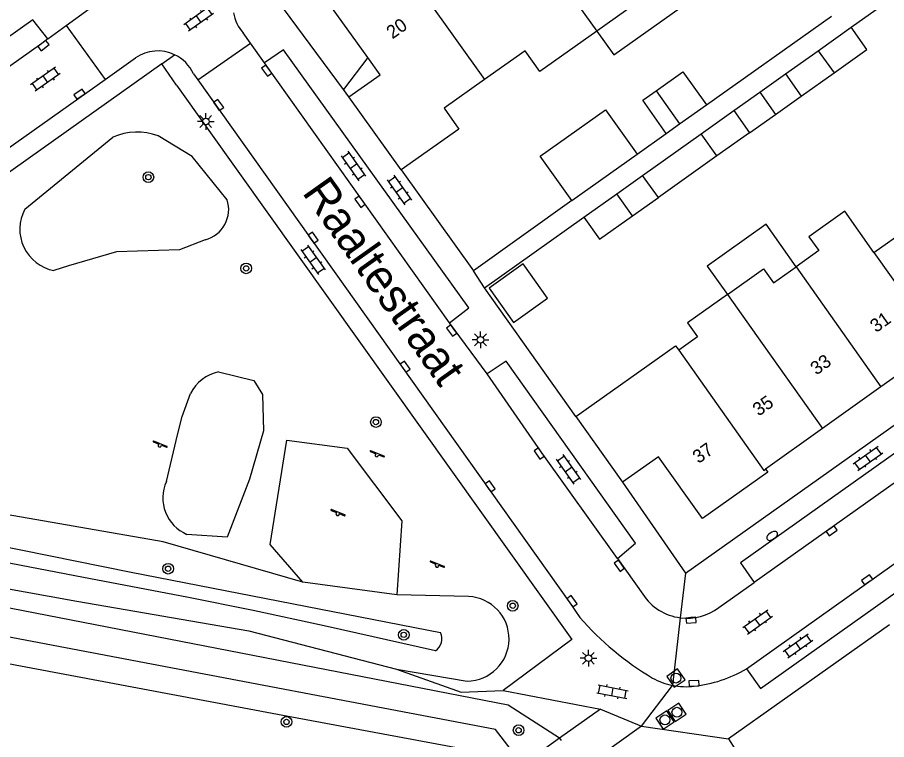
# Model space of a CAD drawing. Extents: x 124000 to 128010, y 398999 to 403000.
# Drawn here: x 126814 to 126879.3, y 399717.7 to 399772 of the extents above; entities that cross this region are included whole.
import ezdxf

# ---------------------------------------------------------------- set-up
doc = ezdxf.new("R2010")
doc.units = 0
for name, color, linetype in [('gg-afsc-erfafscheiding', 7, 'Continuous'), ('gg-afsc-hekwerk', 7, 'Continuous'), ('gg-afsc-muur', 7, 'Continuous'), ('gg-anno-huisnummerreeks BGT', 7, 'Continuous'), ('gg-anno-openbare ruimte label', 7, 'Continuous'), ('gg-bbg-gedigitaliseerde bebouwing', 7, 'Continuous'), ('gg-bbg-gedigitaliseerde bijgebouw', 7, 'Continuous'), ('gg-bbg-hoofdgebouw', 7, 'Continuous'), ('gg-bbg-luifel en loopbrug', 7, 'Continuous'), ('gg-bbg-tussenscheiding', 7, 'Continuous'), ('gg-knt-BGT kruinlijn', 7, 'Continuous'), ('gg-knt-bovenkant onderkant talud', 7, 'Continuous'), ('gg-knt-onverhard', 7, 'Continuous'), ('gg-knt-verharding', 7, 'Continuous'), ('gg-knt-verharding nz', 7, 'Continuous'), ('gg-kntw-beschoeiing', 7, 'Continuous'), ('gg-kwrk-kunstwerk niveau 01', 7, 'Continuous'), ('gt-grn-groengrens', 7, 'Continuous'), ('gt-grn-weggrens', 7, 'Continuous'), ('gt-symb-boom', 7, 'Continuous'), ('gt-symb-brandkraan', 7, 'Continuous'), ('gt-symb-klinker verharding', 7, 'Continuous'), ('gt-symb-kolk', 7, 'Continuous'), ('gt-symb-lichtmast', 7, 'Continuous'), ('gt-symb-rioolschacht', 7, 'Continuous'), ('gt-symb-speelvoorziening', 7, 'Continuous')]:
    doc.layers.add(name, color=color, linetype=linetype)

# ---------------------------------------------------------------- blocks, each defined once
blk = doc.blocks.new('gt0-KOLK')
at = {"layer": 'gt-symb-kolk'}
blk.add_lwpolyline([(0, 0), (0.375, 0), (0.375, 0.4), (-0.375, 0.4), (-0.375, 0), (0, 0)], dxfattribs=at)
blk = doc.blocks.new('gt0-KL1')
at = {"layer": 'gt-symb-klinker verharding'}
for p, q in [((-1.15, 0.3), (1.15, 0.3)), ((-1, -0.3), (-1, 0.3)), ((-0.5, 0.3), (-0.5, 0.45)), ((0, -0.3), (0, 0.3)), ((0.5, 0.3), (0.5, 0.45)), ((1, -0.3), (1, 0.3)), ((-1.15, -0.3), (1.15, -0.3)), ((-0.5, -0.45), (-0.5, -0.3)), ((0.5, -0.45), (0.5, -0.3))]:
    blk.add_line(p, q, dxfattribs=at)
blk = doc.blocks.new('gt0-BR')
at = {"layer": 'gt-symb-brandkraan'}
for centre, radius, start, end in [((-0.244, 0), 0.206, 107.56694, 252.43307), ((0.599, -2.664), 3, 106.89205, 107.56694), ((0, -0.691), 0.938, 73.10799, 106.89205), ((-0.599, -2.664), 3, 72.43309, 73.10799), ((0.244, 0), 0.206, 287.56695, 72.43309), ((0.599, 2.664), 3, 252.43307, 253.10797), ((0, 0.691), 0.938, 253.10797, 286.89206), ((-0.599, 2.664), 3, 286.89206, 287.56695)]:
    blk.add_arc(centre, radius, start, end, dxfattribs=at)
blk = doc.blocks.new('gt0-BOOM')
at = {"layer": 'gt-symb-boom'}
for radius in [0.4, 0.2]:
    blk.add_circle((0, 0), radius, dxfattribs=at)
blk = doc.blocks.new('gt0-RS')
at = {"layer": 'gt-symb-rioolschacht'}
blk.add_lwpolyline([(-0.5, -0.5), (0.5, -0.5), (0.5, 0.5), (-0.5, 0.5)], close=True, dxfattribs=at)
blk.add_circle((0, 0), 0.375, dxfattribs=at)
blk = doc.blocks.new('gt0-LMAST')
at = {"layer": 'gt-symb-lichtmast'}
for p, q in [((-0.182, 0.173), (-0.447, 0.438)), ((-0.005, 0.246), (-0.005, 0.621)), ((0.172, 0.173), (0.437, 0.438)), ((-0.255, -0.004), (-0.63, -0.004)), ((-0.182, -0.181), (-0.447, -0.446)), ((-0.005, -0.254), (-0.005, -0.629)), ((0.437, -0.446), (0.172, -0.181)), ((0.245, -0.004), (0.62, -0.004))]:
    blk.add_line(p, q, dxfattribs=at)
blk.add_circle((-0.005, -0.004), 0.25, dxfattribs=at)
blk = doc.blocks.new('gt0-SV')
at = {"layer": 'gt-symb-speelvoorziening'}
for p, q in [((-0.477, 0.255), (-0.08, 0.096)), ((0.542, -0.076), (-0.449, 0.324)), ((0.125, 0.014), (0.515, -0.143))]:
    blk.add_line(p, q, dxfattribs=at)
for centre, radius, start, end in [((-0.466, 0.291), 0.0369, 63.6251, 252.66016), ((-0.002, -0.005), 0.128, 127.68665, 8.59861), ((0.531, -0.111), 0.0363, 243.50852, 72.54358)]:
    blk.add_arc(centre, radius, start, end, dxfattribs=at)

msp = doc.modelspace()

# ---------------------------------------------------------------- linework, layer by layer
at = {"layer": 'gg-afsc-erfafscheiding'}
for p, q in [((126876.591, 399771.21), (126880.461, 399773.961)), ((126860.517, 399761.684), (126862.714, 399763.242))]:
    msp.add_line(p, q, dxfattribs=at)
at = {"layer": 'gg-afsc-hekwerk'}
for p, q in [((126838.481, 399766.532), (126833.478, 399773.334)), ((126879.466, 399726.339), (126867.392, 399717.776)), ((126867.392, 399717.776), (126867.867, 399717.029))]:
    msp.add_line(p, q, dxfattribs=at)
at = {"layer": 'gg-afsc-muur'}
for p, q in [((126865.721, 399765.375), (126875.128, 399772.048)), ((126842.809, 399760.503), (126848.241, 399752.923)), ((126849.059, 399751.635), (126856.521, 399756.945)), ((126855.928, 399741.981), (126849.059, 399751.635))]:
    msp.add_line(p, q, dxfattribs=at)
at = {"layer": 'gg-bbg-gedigitaliseerde bebouwing'}
for p, q in [((126878.303, 399754.309), (126881.002, 399756.225)), ((126870.757, 399752.017), (126872.469, 399753.233))]:
    msp.add_line(p, q, dxfattribs=at)
for points in [[(126863.78, 399777.756), (126860.689, 399775.555), (126861.802, 399773.991), (126857.496, 399770.93)], [(126857.496, 399770.93), (126853.218, 399767.888), (126852.111, 399769.451), (126849.058, 399767.281)], [(126849.058, 399767.281), (126846.024, 399765.124), (126847.137, 399763.556), (126842.809, 399760.503)], [(126878.303, 399754.309), (126876.113, 399757.392), (126873.423, 399755.482), (126874.165, 399754.437), (126872.469, 399753.233)], [(126867.308, 399751.14), (126870.015, 399753.062), (126870.757, 399752.017)], [(126867.308, 399751.14), (126864.319, 399749.015), (126865.061, 399747.972)], [(126855.928, 399741.981), (126863.412, 399747.298), (126863.646, 399746.969)]]:
    msp.add_lwpolyline(points, dxfattribs=at)
at = {"layer": 'gg-bbg-gedigitaliseerde bijgebouw'}
for p, q in [((126874.122, 399769.454), (126876.591, 399771.21)), ((126871.669, 399767.71), (126874.122, 399769.454)), ((126871.669, 399767.71), (126872.851, 399766.048)), ((126872.851, 399766.048), (126875.309, 399767.796)), ((126861.946, 399766.447), (126863.716, 399763.953)), ((126863.716, 399763.953), (126865.721, 399765.375)), ((126865.336, 399763.209), (126867.791, 399764.956)), ((126867.791, 399764.956), (126868.972, 399763.296)), ((126860.936, 399760.085), (126865.336, 399763.209)), ((126868.972, 399763.296), (126866.521, 399761.551)), ((126866.521, 399761.551), (126862.117, 399758.425)), ((126862.117, 399758.425), (126860.936, 399760.085)), ((126856.521, 399756.945), (126858.993, 399758.71)), ((126860.177, 399757.051), (126858.993, 399758.71))]:
    msp.add_line(p, q, dxfattribs=at)
for points in [[(126875.309, 399767.796), (126877.773, 399769.548), (126876.591, 399771.21)], [(126861.946, 399766.447), (126863.95, 399767.87), (126865.721, 399765.375)], [(126856.521, 399756.945), (126857.705, 399755.286), (126860.177, 399757.051)], [(126851.233, 399749.04), (126853.801, 399750.868), (126851.974, 399753.436), (126849.405, 399751.609), (126851.233, 399749.04)]]:
    msp.add_lwpolyline(points, dxfattribs=at)
at = {"layer": 'gg-bbg-hoofdgebouw'}
for p, q in [((126842.809, 399760.503), (126838.885, 399765.983)), ((126865.061, 399747.972), (126863.646, 399746.969)), ((126883.227, 399747.335), (126878.828, 399744.203)), ((126878.828, 399744.203), (126874.437, 399741.076)), ((126855.928, 399741.981), (126859.435, 399737.057)), ((126874.437, 399741.076), (126870.161, 399738.031))]:
    msp.add_line(p, q, dxfattribs=at)
for points in [[(126840.3, 399768.93), (126837.645, 399772.616), (126837.103, 399773.065), (126839.222, 399775.602), (126840.441, 399774.595), (126842.706, 399776.206)], [(126838.885, 399765.983), (126841.225, 399767.647), (126840.3, 399768.93)], [(126870.161, 399738.031), (126870.328, 399737.794), (126865.422, 399734.324), (126862.133, 399738.95), (126859.435, 399737.057)]]:
    msp.add_lwpolyline(points, dxfattribs=at)
at = {"layer": 'gg-bbg-luifel en loopbrug'}
for p, q in [((126840.3, 399768.93), (126838.481, 399766.532)), ((126869.73, 399766.333), (126871.669, 399767.71)), ((126838.885, 399765.983), (126838.481, 399766.532)), ((126867.791, 399764.956), (126869.73, 399766.333)), ((126869.73, 399766.333), (126870.912, 399764.672)), ((126870.912, 399764.672), (126872.851, 399766.048)), ((126868.972, 399763.296), (126870.912, 399764.672)), ((126862.714, 399763.242), (126863.716, 399763.953)), ((126855.616, 399758.208), (126860.517, 399761.684)), ((126858.993, 399758.71), (126860.935, 399760.084)), ((126860.935, 399760.084), (126860.936, 399760.085)), ((126860.177, 399757.051), (126862.117, 399758.425))]:
    msp.add_line(p, q, dxfattribs=at)
for points in [[(126857.496, 399770.93), (126858.771, 399769.136), (126866.169, 399774.394), (126863.78, 399777.756)], [(126862.714, 399763.242), (126860.944, 399765.735), (126861.946, 399766.447)], [(126855.616, 399758.208), (126853.255, 399761.533), (126858.154, 399765.012), (126860.517, 399761.684)], [(126872.469, 399753.233), (126870.206, 399756.414), (126865.791, 399753.273), (126867.308, 399751.14)]]:
    msp.add_lwpolyline(points, dxfattribs=at)
at = {"layer": 'gg-bbg-tussenscheiding'}
for p, q in [((126842.706, 399776.206), (126849.058, 399767.281)), ((126853.587, 399776.445), (126857.496, 399770.93)), ((126874.122, 399769.454), (126875.309, 399767.796)), ((126866.521, 399761.551), (126865.336, 399763.209)), ((126878.303, 399754.309), (126883.227, 399747.335)), ((126872.469, 399753.233), (126878.828, 399744.203))]:
    msp.add_line(p, q, dxfattribs=at)
for points in [[(126867.308, 399751.14), (126869.497, 399748.057), (126874.437, 399741.076)], [(126863.646, 399746.969), (126870.031, 399737.938), (126870.161, 399738.031)]]:
    msp.add_lwpolyline(points, dxfattribs=at)
at = {"layer": 'gg-knt-BGT kruinlijn'}
for points in [[(126854.702, 399717.82), (126850.847, 399720.296), (126781.568, 399733.766), (126762.446, 399737.673), (126761.809, 399737.764)], [(126845.382, 399724.394), (126837.031, 399726.262), (126831.691, 399727.41), (126826.716, 399728.405), (126818.942, 399729.886), (126803.971, 399732.778), (126799.946, 399733.569), (126796.938, 399734.188), (126793.7, 399734.944), (126793.345, 399735.078), (126793.125, 399735.257), (126793.054, 399735.376), (126793.018, 399735.516), (126793.021, 399735.587), (126793.079, 399735.726), (126793.186, 399735.855), (126793.572, 399736.138), (126822.529, 399730.291), (126845.768, 399725.755)]]:
    msp.add_lwpolyline(points, dxfattribs=at)
msp.add_arc((126844.794, 399725.296), 1.077, 303.11328, 25.21846, dxfattribs=at)
at = {"layer": 'gg-knt-bovenkant onderkant talud'}
for p, q in [((126842.48, 399728.59), (126835.426, 399729.53)), ((126847.857, 399728.46), (126842.48, 399728.59)), ((126842.449, 399723.007), (126847.753, 399722.104))]:
    msp.add_line(p, q, dxfattribs=at)
for points in [[(126835.426, 399729.53), (126824.943, 399732.575), (126804.628, 399736.089), (126792.61, 399738.47)], [(126789.184, 399733.403), (126818.45, 399728.122), (126831.369, 399725.883), (126842.449, 399723.007)]]:
    msp.add_lwpolyline(points, dxfattribs=at)
msp.add_arc((126847.724, 399725.283), 3.179, 270.52248, 87.60268, dxfattribs=at)
at = {"layer": 'gg-knt-onverhard'}
msp.add_lwpolyline([(126835.426, 399729.53), (126832.962, 399732.36), (126834.214, 399740.212), (126838.759, 399739.603), (126842.853, 399734.139), (126842.48, 399728.59)], dxfattribs=at)
at = {"layer": 'gg-knt-verharding'}
for p, q in [((126816.265, 399770.334), (126817.65, 399771.34)), ((126817.65, 399771.34), (126820.568, 399767.295)), ((126831.487, 399770.017), (126830.943, 399770.783)), ((126827.534, 399767.258), (126831.487, 399770.017)), ((126832.531, 399768.548), (126831.487, 399770.017)), ((126820.568, 399767.295), (126822.859, 399768.923)), ((126825.924, 399766.873), (126824.826, 399768.466)), ((126827.207, 399767.718), (126827.534, 399767.258)), ((126787.543, 399743.82), (126820.568, 399767.295)), ((126864.146, 399730.225), (126907.06, 399760.641)), ((126855.616, 399758.208), (126848.241, 399752.923)), ((126849.059, 399751.635), (126848.241, 399752.923)), ((126849.257, 399745.195), (126846.433, 399749.009)), ((126859.435, 399737.057), (126864.146, 399730.225)), ((126859.045, 399731.313), (126860.944, 399728.633)), ((126866.663, 399727.634), (126869.302, 399729.525)), ((126850.477, 399721.416), (126857.77, 399720.014)), ((126857.77, 399720.014), (126854.702, 399717.82)), ((126860.857, 399718.732), (126856.348, 399715.509)), ((126860.857, 399718.732), (126867.392, 399717.776))]:
    msp.add_line(p, q, dxfattribs=at)
for points in [[(126817.65, 399771.34), (126824.292, 399776.165), (126826.374, 399777.523), (126828.256, 399778.853)], [(126816.265, 399770.334), (126815.14, 399771.771), (126785.848, 399750.966), (126786.906, 399749.48)], [(126846.433, 399749.009), (126847.885, 399750.144), (126833.971, 399769.507), (126832.531, 399768.548)], [(126824.826, 399768.466), (126791.313, 399744.659), (126793.266, 399741.782), (126785.489, 399736.196)], [(126827.534, 399767.258), (126855.474, 399727.995), (126856.223, 399726.884)], [(126825.924, 399766.873), (126855.61, 399725.238), (126850.477, 399721.416)], [(126868.73, 399723.042), (126869.78, 399721.566), (126925.823, 399761.345)], [(126908.369, 399757.245), (126907.303, 399758.711), (126868.284, 399731.004), (126869.302, 399729.525)], [(126859.045, 399731.313), (126860.401, 399732.464), (126850.695, 399746.134), (126849.257, 399745.195)]]:
    msp.add_lwpolyline(points, dxfattribs=at)
for centre, radius, start, end in [((126833.011, 399772.687), 2.811, 187.93121, 222.6311), ((126824.524, 399766.483), 2.953, 64.58672, 124.30632), ((126824.525, 399766.484), 2.953, 24.71189, 64.60434), ((126864.271, 399730.809), 3.975, 213.18454, 262.69157), ((126864.271, 399730.809), 3.975, 262.6881, 306.99746), ((126873.544, 399742.115), 23.065, 221.32725, 239.02232), ((126863.873, 399731.076), 9.388, 275.69391, 301.15847), ((126864.153, 399726.762), 5.07, 240.70392, 259.03901), ((126864.151, 399726.746), 5.054, 259.02902, 277.42438)]:
    msp.add_arc(centre, radius, start, end, dxfattribs=at)
at = {"layer": 'gg-knt-verharding nz'}
for p, q in [((126846.433, 399749.009), (126832.531, 399768.548)), ((126868.73, 399723.042), (126919.898, 399759.361)), ((126908.369, 399757.245), (126869.302, 399729.525))]:
    msp.add_line(p, q, dxfattribs=at)
for points in [[(126816.265, 399770.334), (126815.826, 399769.989), (126786.906, 399749.48)], [(126859.045, 399731.313), (126853.33, 399739.32), (126849.257, 399745.195)]]:
    msp.add_lwpolyline(points, dxfattribs=at)
at = {"layer": 'gg-kntw-beschoeiing'}
msp.add_line((126833.525, 399719.613), (126779.867, 399729.673), dxfattribs=at)
msp.add_lwpolyline([(126850.287, 399714.687), (126848.708, 399716.766), (126833.525, 399719.613)], dxfattribs=at)
at = {"layer": 'gg-kwrk-kunstwerk niveau 01'}
for q in [(126851.92, 399715.846), (126854.818, 399717.657)]:
    msp.add_line((126854.702, 399717.82), q, dxfattribs=at)
at = {"layer": 'gt-grn-groengrens'}
msp.add_line((126814.54, 399757.551), (126821.157, 399762.954), dxfattribs=at)
for points in [[(126829.735, 399758.25), (126827.105, 399761.507), (126824.56, 399763.058)], [(126828.092, 399755.258), (126826.172, 399754.509), (126821.437, 399754.358), (126817.825, 399753.286), (126816.734, 399752.939)], [(126829.093, 399745.33), (126831.753, 399744.687), (126832.381, 399743.63), (126832.466, 399740.9), (126831.409, 399737.282), (126829.73, 399732.929), (126826.718, 399733.128)], [(126825.175, 399737.094), (126826.006, 399740.605), (126826.372, 399741.974), (126826.977, 399743.713)], [(126851.92, 399715.846), (126849.9, 399718.468), (126758.916, 399735.743)], [(126842.449, 399723.007), (126847.322, 399721.278), (126850.477, 399721.416)]]:
    msp.add_lwpolyline(points, dxfattribs=at)
for centre, radius, start, end in [((126822.984, 399758.892), 4.454, 69.2832, 114.21778), ((126827.517, 399757.521), 2.335, 284.25898, 18.19591), ((126817.335, 399756.053), 3.171, 151.80592, 259.0764), ((126829.721, 399742.316), 3.079, 101.76235, 153.01016), ((126827.874, 399735.861), 2.967, 155.44702, 247.07073)]:
    msp.add_arc(centre, radius, start, end, dxfattribs=at)
at = {"layer": 'gt-grn-weggrens'}
for p, q in [((126824.826, 399768.466), (126825.791, 399769.151)), ((126864.146, 399730.225), (126863.765, 399726.866)), ((126863.765, 399726.866), (126863.189, 399721.784)), ((126860.857, 399718.732), (126863.189, 399721.784)), ((126857.77, 399720.014), (126860.857, 399718.732))]:
    msp.add_line(p, q, dxfattribs=at)

# ---------------------------------------------------------------- block references
at = {"layer": 'gt-symb-boom'}
for p in [(126823.82, 399759.954), (126831.167, 399753.107), (126840.91, 399741.562), (126825.304, 399730.55), (126851.182, 399727.767), (126843.001, 399725.582), (126834.196, 399719.047), (126851.624, 399718.422)]:
    msp.add_blockref('gt0-BOOM', p, dxfattribs=at)
at = {"layer": 'gt-symb-brandkraan', "rotation": 33.99203971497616}
msp.add_blockref('gt0-BR', (126870.661, 399733.014), dxfattribs=at)
at = {"layer": 'gt-symb-klinker verharding'}
for p, rotation in [((126827.593, 399771.826), -144.60889249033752), ((126816.081, 399767.314), -144.60889248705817), ((126839.217, 399760.79), -54.60889248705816), ((126842.667, 399758.995), -54.60889248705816), ((126836.181, 399753.749), -54.608892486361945), ((126877.853, 399738.84), 35.39110751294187), ((126855.361, 399738.012), -54.60889248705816), ((126869.574, 399726.554), 35.391107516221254), ((126872.61, 399724.76), 35.39110751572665), ((126858.673, 399721.309), -10.89418298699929)]:
    msp.add_blockref('gt0-KL1', p, dxfattribs=dict(at, rotation=rotation))
at = {"layer": 'gt-symb-kolk'}
for p, rotation in [((126815.826, 399769.989), -141.8234623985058), ((126832.871, 399768.068), 125.43780145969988), ((126818.767, 399766.031), 35.23135738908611), ((126828.934, 399765.26), -55.02206777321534), ((126839.878, 399758.221), 125.43780146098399), ((126836.029, 399755.299), -54.56219853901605), ((126846.759, 399748.552), 126.66359246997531), ((126842.936, 399745.604), -54.528960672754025), ((126853.33, 399739.32), 125.51769786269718), ((126849.325, 399736.621), -54.56219853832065), ((126875.017, 399733.556), -144.56219853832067), ((126859.342, 399730.891), 126.09056723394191), ((126877.907, 399729.557), 35.39110751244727), ((126855.474, 399727.995), -54.52896067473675), ((126864.566, 399726.876), -175.81229548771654), ((126864.804, 399721.734), 1.7756005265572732)]:
    msp.add_blockref('gt0-KOLK', p, dxfattribs=dict(at, rotation=rotation))
at = {"layer": 'gt-symb-lichtmast'}
for p in [(126828.136, 399764.135), (126848.768, 399747.74), (126856.868, 399723.83)]:
    msp.add_blockref('gt0-LMAST', p, dxfattribs=at)
at = {"layer": 'gt-symb-rioolschacht'}
for p, rotation in [((126863.439, 399722.339), -55.46787543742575), ((126863.515, 399719.768), 33.658271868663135), ((126862.615, 399719.197), 33.65827186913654)]:
    msp.add_blockref('gt0-RS', p, dxfattribs=dict(at, rotation=rotation))
at = {"layer": 'gt-symb-speelvoorziening'}
for p in [(126824.677, 399739.816), (126840.977, 399739.09), (126838.032, 399734.675), (126845.49, 399730.801)]:
    msp.add_blockref('gt0-SV', p, dxfattribs=at)

# ---------------------------------------------------------------- texts
at = {"layer": 'gg-anno-huisnummerreeks BGT'}
for s, rotation, p in [('20', 35.3, (126842.145, 399770.291)), ('31', 35.4, (126878.467, 399748.243)), ('33', 35.4, (126873.984, 399745.052)), ('35', 35.4, (126869.651, 399741.966)), ('37', 35.3, (126865.137, 399738.409))]:
    msp.add_text(s, height=1, rotation=rotation, dxfattribs=at).set_placement(p)
at = {"layer": 'gg-anno-openbare ruimte label'}
msp.add_text('Raaltestraat', height=2.5, rotation=305.4, dxfattribs=at).set_placement((126835.314, 399758.797))

doc.saveas('drawing.dxf')
